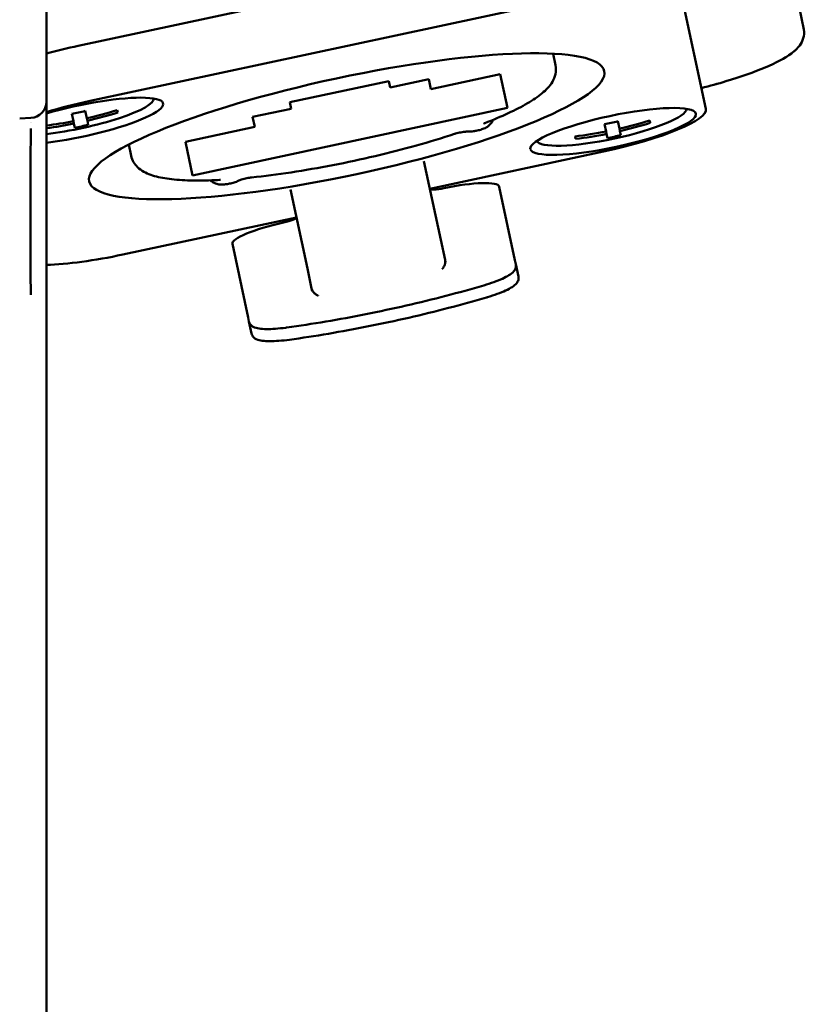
# Model space of a CAD drawing. Header units: millimetres. Extents: x 0 to 14369, y -869 to 2970.
# Tile 386 of 656: x 1737 to 1766, y 2011 to 2047. Entities that reach past the tile are written whole.
import ezdxf

# ---------------------------------------------------------------- set-up
doc = ezdxf.new("R2010")
doc.units = ezdxf.units.MM
doc.header["$LTSCALE"] = 10
doc.layers.add('Sichtbar (ISO)', color=7, linetype='Continuous', lineweight=50)

msp = doc.modelspace()

# ---------------------------------------------------------------- linework, layer by layer
at = {"layer": 'Sichtbar (ISO)'}
for p, q in [((1737.784, 2209.776), (1737.784, 2044.16)), ((1764.521, 2051.773), (1765.528, 2046.803)), ((1738.952, 2046.204), (1756.553, 2049.973)), ((1761.946, 2043.891), (1761.052, 2048.067)), ((1756.985, 2047.956), (1739.384, 2044.186)), ((1756.348, 2045.915), (1756.437, 2045.498)), ((1754.413, 2045.16), (1751.871, 2044.616)), ((1754.677, 2043.926), (1754.413, 2045.16)), ((1750.325, 2044.912), (1746.707, 2044.137)), ((1750.375, 2044.676), (1750.325, 2044.912)), ((1751.793, 2044.979), (1750.375, 2044.676)), ((1751.871, 2044.616), (1751.793, 2044.979)), ((1737.784, 2044.16), (1737.784, 2043.734)), ((1746.707, 2044.137), (1746.757, 2043.901)), ((1737.784, 2043.734), (1737.784, 2042.522)), ((1738.776, 2043.443), (1738.718, 2043.712)), ((1739.207, 2043.817), (1739.265, 2043.548)), ((1740.376, 2043.849), (1740.396, 2043.758)), ((1743.139, 2041.455), (1754.677, 2043.926)), ((1746.757, 2043.901), (1745.339, 2043.597)), ((1736.806, 2043.539), (1737.216, 2043.561)), ((1738.776, 2043.443), (1738.795, 2043.353)), ((1738.795, 2043.353), (1738.827, 2043.204)), ((1739.265, 2043.548), (1739.284, 2043.457)), ((1739.284, 2043.457), (1739.316, 2043.309)), ((1745.339, 2043.597), (1745.417, 2043.234)), ((1758.23, 2043.334), (1758.288, 2043.065)), ((1758.719, 2043.439), (1758.777, 2043.17)), ((1759.888, 2043.471), (1759.908, 2043.38)), ((1745.417, 2043.234), (1742.875, 2042.69)), ((1758.288, 2043.065), (1758.307, 2042.974)), ((1758.339, 2042.825), (1758.307, 2042.974)), ((1758.777, 2043.17), (1758.796, 2043.079)), ((1758.796, 2043.079), (1758.828, 2042.93)), ((1740.8, 2042.585), (1740.89, 2042.169)), ((1742.875, 2042.69), (1743.139, 2041.455)), ((1757.17, 2042.793), (1757.15, 2042.884)), ((1737.784, 2042.522), (1737.784, 2039.126)), ((1751.835, 2040.967), (1758.19, 2042.328)), ((1737.204, 2042.098), (1737.204, 2038.702)), ((1751.617, 2041.982), (1752.234, 2039.099)), ((1747.345, 2038.052), (1746.728, 2040.935)), ((1754.375, 2041.041), (1754.951, 2038.351)), ((1740.589, 2038.559), (1746.944, 2039.92)), ((1737.784, 2039.126), (1737.784, 2037.312)), ((1752.391, 2038.364), (1752.234, 2039.099)), ((1745.173, 2036.257), (1744.596, 2038.947)), ((1752.391, 2038.364), (1752.409, 2038.281)), ((1754.951, 2038.351), (1754.983, 2038.203)), ((1747.345, 2038.052), (1747.502, 2037.317)), ((1754.983, 2038.203), (1755.078, 2037.758)), ((1737.784, 2037.312), (1737.784, 2035.172)), ((1747.52, 2037.234), (1747.502, 2037.317)), ((1745.204, 2036.109), (1745.173, 2036.257)), ((1745.3, 2035.664), (1745.204, 2036.109)), ((1737.784, 2035.172), (1737.784, 1987.856))]:
    msp.add_line(p, q, dxfattribs=at)
msp.add_arc((1737.174, 2044.169), 0.61, 273.9173, 359.0827, dxfattribs=at)
for centre, major_axis, ratio, start_param, end_param in [((1765.038, 2046.703), (0.49, 0.099), 0.982612, 6.282579, 6.283185), ((1739.107, 2045.478), (-3.911, -0.838), 0.18566, 4.712389, 5.017386), ((1739.031, 2043.446), (3.031, 0.649), 0.18566, 4.249272, 8.237706), ((1738.977, 2043.697), (2.738, 0.586), 0.18566, 4.222187, 6.266239), ((1739.539, 2043.46), (3.911, 0.838), 0.18566, 1.570796, 1.995954), ((1735.854, 2058.284), (14.779, 3.165), 0.982614, 4.695847, 4.728931), ((1735.898, 2058.076), (-14.84, -3.178), 0.982614, 1.58727, 1.663177), ((1735.918, 2057.985), (14.84, 3.178), 0.982614, 4.728863, 4.80477), ((1758.489, 2043.318), (2.738, 0.586), 0.18566, 3.158539, 6.266239), ((1758.034, 2043.054), (3.911, 0.838), 0.18566, 4.712389, 6.283185), ((1736.584, 2042.668), (1.2, 0.001), 0.707592, 1.013904, 1.013917), ((1735.898, 2058.076), (-14.84, -3.178), 0.982614, 1.488101, 1.554322), ((1735.918, 2057.985), (-14.84, -3.178), 0.982614, 1.486809, 1.554322), ((1735.962, 2057.776), (-14.779, -3.165), 0.982614, 1.554254, 1.587339), ((1755.365, 2057.906), (-14.779, -3.165), 0.982614, 1.554254, 1.587339), ((1755.41, 2057.697), (-14.84, -3.178), 0.982614, 1.58727, 1.663177), ((1755.429, 2057.606), (14.84, 3.178), 0.982614, 4.728863, 4.80477), ((1755.41, 2057.697), (-14.84, -3.178), 0.982614, 1.478415, 1.554322), ((1755.429, 2057.606), (14.84, 3.178), 0.982614, 4.620008, 4.695915), ((1755.474, 2057.397), (-14.779, -3.165), 0.982614, 1.554254, 1.587339), ((1752.419, 2040.622), (1.956, 0.419), 0.18566, 0, 1.570796), ((1752.322, 2041.076), (-0.489, -0.105), 0.18566, 0, 1.570796), ((1746.552, 2039.366), (-1.956, -0.419), 0.18566, 4.712389, 6.283185), ((1746.455, 2039.82), (0.489, 0.105), 0.18566, 4.712389, 6.283185), ((1740.433, 2039.285), (-3.911, -0.838), 0.18566, 0.787714, 1.570796)]:
    msp.add_ellipse(centre, major_axis=major_axis, ratio=ratio, start_param=start_param, end_param=end_param, dxfattribs=at)
for centre, major_axis in [((1748.787, 2043.257), (9.436, 2.021)), ((1758.543, 2043.068), (-3.031, -0.649))]:
    msp.add_ellipse(centre, major_axis=major_axis, ratio=0.18566, dxfattribs=at)
for points, knots in [([(1765.528, 2046.802), (1765.55, 2046.692), (1765.542, 2046.577), (1765.484, 2046.378), (1765.436, 2046.293), (1765.296, 2046.104), (1765.194, 2046.012), (1764.835, 2045.746), (1764.514, 2045.579), (1763.712, 2045.239), (1763.217, 2045.065), (1762.394, 2044.818), (1762.091, 2044.735), (1761.782, 2044.657)], [0, 0, 0, 0, 0.0538327, 0.0538327, 0.1092762, 0.1092762, 0.1964614, 0.1964614, 0.3740671, 0.3740671, 0.5559533, 0.5559533, 0.6528444, 0.6528444, 0.6528444, 0.6528444]), ([(1765.528, 2046.802), (1765.55, 2046.692), (1765.542, 2046.577), (1765.484, 2046.378), (1765.436, 2046.293), (1765.296, 2046.103), (1765.193, 2046.012), (1764.834, 2045.745), (1764.513, 2045.579), (1763.711, 2045.239), (1763.217, 2045.065), (1762.395, 2044.819), (1762.092, 2044.735), (1761.782, 2044.657)], [0, 0, 0, 0, 0.0538981, 0.0538981, 0.1093978, 0.1093978, 0.1966519, 0.1966519, 0.3742366, 0.3742366, 0.5558264, 0.5558264, 0.6528496, 0.6528496, 0.6528496, 0.6528496]), ([(1753.843, 2043.371), (1754.154, 2043.492), (1754.442, 2043.613), (1754.964, 2043.856), (1755.198, 2043.976), (1755.612, 2044.218), (1755.79, 2044.338), (1756.095, 2044.591), (1756.223, 2044.72), (1756.418, 2045.048), (1756.486, 2045.271), (1756.437, 2045.498)], [2.2865082, 2.2865082, 2.2865082, 2.2865082, 2.4575251, 2.4575251, 2.628542, 2.628542, 2.7995589, 2.7995589, 2.9705758, 2.9705758, 3.1415927, 3.1415927, 3.1415927, 3.1415927]), ([(1754.149, 2043.493), (1754.149, 2043.491), (1754.148, 2043.489), (1754.127, 2043.437), (1754.103, 2043.4), (1754.048, 2043.327), (1754.02, 2043.301), (1753.955, 2043.247), (1753.925, 2043.229), (1753.837, 2043.18), (1753.789, 2043.162), (1753.684, 2043.126), (1753.628, 2043.111), (1753.522, 2043.088), (1753.474, 2043.079), (1753.371, 2043.065), (1753.318, 2043.06), (1753.241, 2043.06), (1753.224, 2043.06), (1753.206, 2043.062)], [3.263891, 3.263891, 3.263891, 3.263891, 3.266773, 3.266773, 3.35185, 3.35185, 3.478782, 3.478782, 3.685999, 3.685999, 4.150296, 4.150296, 4.663785, 4.663785, 5.096762, 5.096762, 5.579693, 5.579693, 5.709035, 5.709035, 5.709035, 5.709035]), ([(1753.843, 2043.371), (1753.831, 2043.366), (1753.822, 2043.362), (1753.814, 2043.358), (1753.812, 2043.357), (1753.812, 2043.357)], [5.4281008, 5.4281008, 5.4281008, 5.4281008, 5.5991177, 5.5991177, 5.7020581, 5.7020581, 5.7020581, 5.7020581]), ([(1737.204, 2042.098), (1737.205, 2042.213), (1737.206, 2042.323), (1737.207, 2042.427), (1737.208, 2042.531), (1737.21, 2042.628), (1737.212, 2042.719), (1737.213, 2042.81), (1737.215, 2042.894), (1737.216, 2042.971), (1737.217, 2043.048), (1737.218, 2043.118), (1737.218, 2043.181)], [0.0000001, 0.0000001, 0.0000001, 0.0000001, 0.25, 0.25, 0.25, 0.5, 0.5, 0.5, 0.75, 0.75, 0.75, 1, 1, 1, 1]), ([(1745.302, 2041.383), (1745.763, 2041.431), (1746.249, 2041.493), (1747.248, 2041.644), (1747.763, 2041.733), (1748.798, 2041.934), (1749.319, 2042.045), (1750.345, 2042.286), (1750.851, 2042.416), (1751.825, 2042.687), (1752.294, 2042.829), (1752.734, 2042.974)], [1.043834, 1.043834, 1.043834, 1.043834, 1.254619, 1.254619, 1.465404, 1.465404, 1.676189, 1.676189, 1.886974, 1.886974, 2.097759, 2.097759, 2.097759, 2.097759]), ([(1753.206, 2043.062), (1753.206, 2043.062), (1753.204, 2043.062), (1753.195, 2043.062), (1753.188, 2043.062), (1753.166, 2043.061), (1753.151, 2043.06), (1753.113, 2043.056), (1753.089, 2043.054), (1753.034, 2043.046), (1753.002, 2043.04), (1752.936, 2043.028), (1752.901, 2043.02), (1752.833, 2043.004), (1752.801, 2042.995), (1752.758, 2042.982), (1752.746, 2042.978), (1752.734, 2042.974)], [3.72272, 3.72272, 3.72272, 3.72272, 3.827071, 3.827071, 3.965452, 3.965452, 4.140663, 4.140663, 4.355063, 4.355063, 4.6001, 4.6001, 4.860627, 4.860627, 5.11996, 5.11996, 5.239352, 5.239352, 5.239352, 5.239352]), ([(1740.89, 2042.169), (1740.924, 2042.007), (1741.015, 2041.865), (1741.262, 2041.622), (1741.427, 2041.542), (1741.785, 2041.415), (1741.983, 2041.371), (1742.431, 2041.306), (1742.679, 2041.286), (1743.227, 2041.266), (1743.526, 2041.267), (1743.939, 2041.281), (1744.032, 2041.285), (1744.127, 2041.29)], [0, 0, 0, 0, 0.1221211, 0.1221211, 0.293138, 0.293138, 0.4641549, 0.4641549, 0.6351718, 0.6351718, 0.8061887, 0.8061887, 0.8550845, 0.8550845, 0.8550845, 0.8550845]), ([(1744.835, 2041.269), (1744.77, 2041.234), (1744.719, 2041.216), (1744.608, 2041.181), (1744.551, 2041.167), (1744.445, 2041.145), (1744.397, 2041.136), (1744.29, 2041.124), (1744.236, 2041.119), (1744.128, 2041.125), (1744.088, 2041.128), (1744.001, 2041.152), (1743.972, 2041.162), (1743.912, 2041.191), (1743.884, 2041.207), (1743.836, 2041.242), (1743.817, 2041.257), (1743.798, 2041.276)], [3.715743, 3.715743, 3.715743, 3.715743, 4.229231, 4.229231, 4.74272, 4.74272, 5.175289, 5.175289, 5.688486, 5.688486, 5.94523, 5.94523, 6.049113, 6.049113, 6.119499, 6.119499, 6.160887, 6.160887, 6.160887, 6.160887]), ([(1744.162, 2041.291), (1744.162, 2041.291), (1744.162, 2041.291), (1744.161, 2041.291), (1744.157, 2041.291), (1744.146, 2041.291), (1744.138, 2041.291), (1744.127, 2041.29)], [3.7227199, 3.7227199, 3.7227199, 3.7227199, 3.7415926, 3.7415926, 3.8585871, 3.8585871, 3.9966771, 3.9966771, 3.9966771, 3.9966771]), ([(1745.302, 2041.383), (1745.279, 2041.38), (1745.253, 2041.377), (1745.194, 2041.368), (1745.161, 2041.362), (1745.093, 2041.348), (1745.058, 2041.34), (1744.993, 2041.323), (1744.962, 2041.315), (1744.91, 2041.298), (1744.888, 2041.291), (1744.857, 2041.279), (1744.847, 2041.275), (1744.837, 2041.27), (1744.835, 2041.269), (1744.835, 2041.269)], [4.185426, 4.185426, 4.185426, 4.185426, 4.40778, 4.40778, 4.657701, 4.657701, 4.919441, 4.919441, 5.176067, 5.176067, 5.408214, 5.408214, 5.596084, 5.596084, 5.702058, 5.702058, 5.702058, 5.702058]), ([(1737.218, 2037.083), (1737.218, 2037.087), (1737.218, 2037.091), (1737.208, 2037.392), (1737.204, 2037.677), (1737.2, 2038.291), (1737.205, 2038.542), (1737.204, 2038.702)], [-0.1215844, -0.1215844, -0.1215844, -0.1215844, -0.1208376, -0.1208376, -0.0679908, -0.0679908, -0.0000087, -0.0000087, -0.0000087, -0.0000087]), ([(1752.391, 2038.364), (1752.394, 2038.352), (1752.396, 2038.34), (1752.397, 2038.327), (1752.398, 2038.314), (1752.399, 2038.301), (1752.398, 2038.288), (1752.398, 2038.274), (1752.397, 2038.26), (1752.394, 2038.246), (1752.392, 2038.232), (1752.389, 2038.218), (1752.385, 2038.203), (1752.381, 2038.189), (1752.377, 2038.174), (1752.371, 2038.16), (1752.365, 2038.145), (1752.357, 2038.131), (1752.349, 2038.116), (1752.341, 2038.102), (1752.332, 2038.088), (1752.321, 2038.074)], [0, 0, 0, 0, 0.142857, 0.142857, 0.142857, 0.285714, 0.285714, 0.285714, 0.428571, 0.428571, 0.428571, 0.571429, 0.571429, 0.571429, 0.714286, 0.714286, 0.714286, 0.857143, 0.857143, 0.857143, 1, 1, 1, 1]), ([(1752.321, 2038.074), (1752.315, 2038.067), (1752.309, 2038.059), (1752.304, 2038.053), (1752.299, 2038.046), (1752.295, 2038.041), (1752.291, 2038.035), (1752.287, 2038.03), (1752.284, 2038.025), (1752.281, 2038.021)], [0, 0, 0, 0, 0.333333, 0.333333, 0.333333, 0.666667, 0.666667, 0.666667, 1, 1, 1, 1]), ([(1753.808, 2037.43), (1753.938, 2037.469), (1754.062, 2037.509), (1754.29, 2037.59), (1754.395, 2037.632), (1754.58, 2037.715), (1754.661, 2037.757), (1754.8, 2037.843), (1754.857, 2037.886), (1754.931, 2037.973), (1754.954, 2038.006), (1754.986, 2038.092), (1754.994, 2038.148), (1754.983, 2038.203)], [1.955193, 1.955193, 1.955193, 1.955193, 2.192473, 2.192473, 2.429753, 2.429753, 2.667033, 2.667033, 2.904313, 2.904313, 3.022953, 3.022953, 3.141593, 3.141593, 3.141593, 3.141593]), ([(1755.078, 2037.758), (1755.087, 2037.714), (1755.084, 2037.669), (1755.061, 2037.584), (1755.039, 2037.547), (1754.968, 2037.455), (1754.912, 2037.411), (1754.778, 2037.324), (1754.699, 2037.282), (1754.518, 2037.199), (1754.416, 2037.157), (1754.191, 2037.075), (1754.069, 2037.035), (1753.928, 2036.993), (1753.916, 2036.989), (1753.903, 2036.986)], [0, 0, 0, 0, 0.09525, 0.09525, 0.214836, 0.214836, 0.452116, 0.452116, 0.689396, 0.689396, 0.926676, 0.926676, 1.163956, 1.163956, 1.1864, 1.1864, 1.1864, 1.1864]), ([(1746.592, 2035.885), (1747.057, 2035.949), (1747.534, 2036.022), (1748.503, 2036.186), (1748.995, 2036.276), (1749.981, 2036.473), (1750.476, 2036.579), (1751.456, 2036.803), (1751.941, 2036.922), (1752.893, 2037.169), (1753.358, 2037.298), (1753.808, 2037.43)], [1.1863996, 1.1863996, 1.1863996, 1.1863996, 1.3401583, 1.3401583, 1.493917, 1.493917, 1.6476757, 1.6476757, 1.8014344, 1.8014344, 1.9551931, 1.9551931, 1.9551931, 1.9551931]), ([(1747.685, 2037.082), (1747.67, 2037.09), (1747.655, 2037.099), (1747.642, 2037.108), (1747.629, 2037.118), (1747.616, 2037.128), (1747.605, 2037.139), (1747.593, 2037.15), (1747.583, 2037.161), (1747.573, 2037.173), (1747.564, 2037.184), (1747.555, 2037.196), (1747.548, 2037.208), (1747.54, 2037.22), (1747.533, 2037.232), (1747.527, 2037.245), (1747.521, 2037.257), (1747.516, 2037.269), (1747.512, 2037.281), (1747.508, 2037.293), (1747.505, 2037.305), (1747.502, 2037.317)], [0, 0, 0, 0, 0.1428571, 0.1428571, 0.1428571, 0.2857143, 0.2857143, 0.2857143, 0.4285714, 0.4285714, 0.4285714, 0.5714286, 0.5714286, 0.5714286, 0.7142857, 0.7142857, 0.7142857, 0.8571429, 0.8571429, 0.8571429, 1, 1, 1, 1]), ([(1753.903, 2036.986), (1753.453, 2036.853), (1752.988, 2036.725), (1752.037, 2036.477), (1751.551, 2036.358), (1750.571, 2036.134), (1750.076, 2036.028), (1749.09, 2035.831), (1748.599, 2035.741), (1747.629, 2035.577), (1747.152, 2035.504), (1746.687, 2035.44)], [1.1863996, 1.1863996, 1.1863996, 1.1863996, 1.3401583, 1.3401583, 1.493917, 1.493917, 1.6476757, 1.6476757, 1.8014344, 1.8014344, 1.9551931, 1.9551931, 1.9551931, 1.9551931]), ([(1747.744, 2037.05), (1747.739, 2037.052), (1747.734, 2037.055), (1747.728, 2037.058), (1747.723, 2037.061), (1747.716, 2037.065), (1747.709, 2037.069), (1747.702, 2037.073), (1747.694, 2037.077), (1747.685, 2037.082)], [0, 0, 0, 0, 0.333333, 0.333333, 0.333333, 0.666667, 0.666667, 0.666667, 1, 1, 1, 1]), ([(1745.204, 2036.109), (1745.214, 2036.065), (1745.235, 2036.025), (1745.291, 2035.957), (1745.326, 2035.932), (1745.428, 2035.877), (1745.497, 2035.86), (1745.656, 2035.836), (1745.744, 2035.83), (1745.944, 2035.828), (1746.054, 2035.832), (1746.293, 2035.849), (1746.42, 2035.862), (1746.566, 2035.882), (1746.579, 2035.883), (1746.592, 2035.885)], [6.283185, 6.283185, 6.283185, 6.283185, 6.378435, 6.378435, 6.498021, 6.498021, 6.735301, 6.735301, 6.972581, 6.972581, 7.209861, 7.209861, 7.447141, 7.447141, 7.469585, 7.469585, 7.469585, 7.469585]), ([(1746.687, 2035.44), (1746.553, 2035.422), (1746.423, 2035.408), (1746.182, 2035.389), (1746.07, 2035.384), (1745.866, 2035.384), (1745.775, 2035.389), (1745.614, 2035.411), (1745.543, 2035.426), (1745.441, 2035.475), (1745.406, 2035.496), (1745.341, 2035.562), (1745.311, 2035.609), (1745.3, 2035.664)], [1.955193, 1.955193, 1.955193, 1.955193, 2.192473, 2.192473, 2.429753, 2.429753, 2.667033, 2.667033, 2.904313, 2.904313, 3.022953, 3.022953, 3.141593, 3.141593, 3.141593, 3.141593])]:
    msp.add_open_spline(points, degree=3, knots=knots, dxfattribs=at)

doc.saveas('drawing.dxf')
